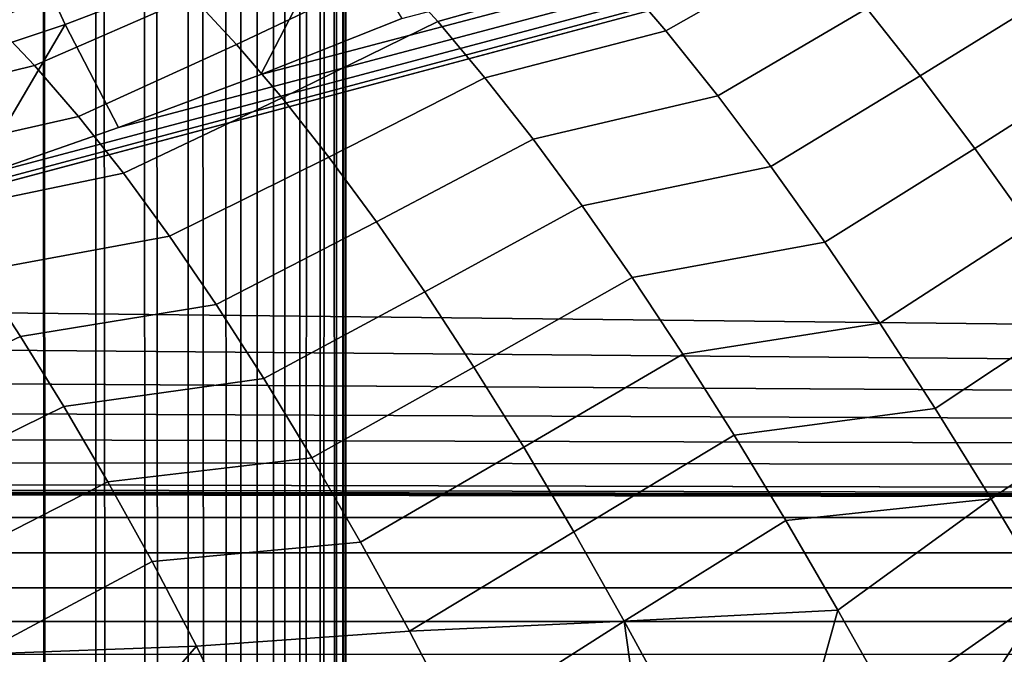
# Model space of a CAD drawing. Header units: metres. Extents: x -109 to 109, y -342 to 66.
# Tile 277 of 512: x 9.61 to 13.81, y -30.11 to -27.41. Entities that reach past the tile are written whole.
import ezdxf

# ---------------------------------------------------------------- set-up
doc = ezdxf.new("R2010")
doc.units = ezdxf.units.M
doc.layers.add('solid_K_24_62_16_000B91', color=7, linetype='CONTINUOUS')

msp = doc.modelspace()

# ---------------------------------------------------------------- linework, layer by layer
at = {"layer": 'solid_K_24_62_16_000B91'}
for points in [[(8.18279, -28.463768, -21), (76.5, -10.245251, -21), (76.5, -29.377958, -21), (7.558463, -28.635883, -21)], [(8.803016, -28.278105, -21), (76.5, -10.245251, -21), (8.18279, -28.463768, -21)], [(9.419072, -28.078913, -21), (76.5, -10.245251, -21), (8.803016, -28.278105, -21)], [(10.030446, -27.866367, -21), (76.5, -10.245251, -21), (9.419072, -28.078913, -21)], [(10.637092, -27.64049, -21), (76.5, -10.245251, -21), (10.030446, -27.866367, -21)], [(11.238592, -27.401428, -21), (76.5, -10.245251, -21), (10.637092, -27.64049, -21)], [(10.844582, -280.827972, 16.713129), (10.908843, -17.944279, -53.28186), (10.960872, -17.912546, -52.787033), (10.930835, -280.669861, 17.30327)], [(10.982695, -280.191437, 19.088673), (10.948922, -17.919851, -50.729233), (10.887935, -17.956974, -50.194012), (10.930835, -280.032318, 19.682556)], [(10.930835, -280.669861, 17.30327), (10.960872, -17.912546, -52.787033), (10.991325, -17.893875, -52.284573), (10.982695, -280.510712, 17.897154)], [(11, -280.351074, 18.492914), (10.985947, -17.897179, -51.256073), (10.948922, -17.919851, -50.729233), (10.982695, -280.191437, 19.088673)], [(10.982695, -280.510712, 17.897154), (10.991325, -17.893875, -52.284573), (10.999851, -17.888636, -51.774437), (11, -280.351074, 18.492914)], [(11, -280.351074, 18.492914), (10.999851, -17.888636, -51.774437), (10.985947, -17.897179, -51.256073)], [(10.724207, -280.984589, 16.128588), (10.835357, -17.988747, -53.769814), (10.908843, -17.944279, -53.28186), (10.844582, -280.827972, 16.713129)], [(10.930835, -280.032318, 19.682556), (10.887935, -17.956974, -50.194012), (10.801971, -18.008814, -49.650349), (10.844582, -279.874207, 20.272697)], [(10.844582, -279.874207, 20.272697), (10.801971, -18.008814, -49.650349), (10.689987, -18.075514, -49.09901), (10.724207, -279.71756, 20.857239)], [(10.724207, -280.984589, 16.128588), (10.740439, -18.04558, -54.250938), (10.835357, -17.988747, -53.769814)], [(10.57009, -281.139252, 15.551485), (10.623857, -18.11446, -54.725742), (10.740439, -18.04558, -54.250938), (10.724207, -280.984589, 16.128588)], [(10.724207, -279.71756, 20.857239), (10.689987, -18.075514, -49.09901), (10.550865, -18.157072, -48.540829), (10.57009, -279.562927, 21.434341)], [(10.57009, -281.139252, 15.551485), (10.485346, -18.194986, -55.194199), (10.623857, -18.11446, -54.725742)], [(10.57009, -279.562927, 21.434341), (10.550865, -18.157072, -48.540829), (10.383665, -18.253206, -47.977547)], [(10.57009, -281.139252, 15.551485), (10.382716, -281.291382, 14.983638), (10.324501, -18.286736, -55.656254), (10.485346, -18.194986, -55.194199)], [(10.57009, -279.562927, 21.434341), (10.383665, -18.253206, -47.977547), (10.187512, -18.363403, -47.411057), (10.382716, -279.410767, 22.00219)], [(10.382716, -281.291382, 14.983638), (10.162675, -281.440582, 14.426831), (10.140794, -18.389244, -56.111851), (10.324501, -18.286736, -55.656254)], [(10.162675, -281.440582, 14.426831), (9.910658, -281.586365, 13.882819), (9.933876, -18.501841, -56.560226), (10.140794, -18.389244, -56.111851)], [(10.382716, -279.410767, 22.00219), (10.187512, -18.363403, -47.411057), (9.962077, -18.486671, -46.844475), (10.162675, -279.261566, 22.558996)], [(9.910658, -281.586365, 13.882819), (9.70314, -18.623884, -57.001068), (9.933876, -18.501841, -56.560226)], [(10.162675, -279.261566, 22.558996), (9.962077, -18.486671, -46.844475), (9.707218, -18.621759, -46.280785), (9.910658, -279.115814, 23.103008)], [(9.910658, -279.115814, 23.103008), (9.707218, -18.621759, -46.280785), (9.423607, -18.766876, -45.724102), (9.627458, -278.973938, 23.632515)], [(9.910658, -281.586365, 13.882819), (9.627458, -281.728241, 13.353312), (9.448371, -18.754421, -57.433189), (9.70314, -18.623884, -57.001068)], [(9.627458, -278.973938, 23.632515), (9.423607, -18.766876, -45.724102), (9.112378, -18.919952, -45.178467), (9.313966, -278.836395, 24.145853)], [(9.627458, -281.728241, 13.353312), (9.313966, -281.865784, 12.839974), (9.169297, -18.892431, -57.855583), (9.448371, -18.754421, -57.433189)], [(10.978919, -26.978184, -21.014477), (9.802436, -27.427565, -21.014477), (9.598619, -26.9813, -21.057917), (10.748264, -26.544283, -21.057917)], [(12.782885, -26.851921, 24.328653), (12.148489, -27.200935, 24.044762), (12.36445, -27.454323, 23.598192), (12.999, -27.093729, 23.885342)], [(9.802436, -27.427565, -21.014477), (8.607627, -27.825668, -21.014477), (8.431271, -27.368555, -21.057917), (9.598619, -26.9813, -21.057917)], [(9.983809, -26.978228, 25.583311), (9.31344, -27.24885, 25.294044), (9.489725, -27.412138, 24.793055), (10.160824, -27.130424, 25.090706)], [(10.637092, -27.64049, -21), (10.030446, -27.866367, -21), (9.802436, -27.427565, -21.014477), (10.978919, -26.978184, -21.014477)], [(11.238592, -27.401428, -21), (10.637092, -27.64049, -21), (10.978919, -26.978184, -21.014477)], [(12.148489, -27.200935, 24.044762), (11.938622, -26.972334, 24.50733), (11.195471, -27.198629, 24.437611), (11.391207, -27.41477, 23.987377)], [(13.843774, -26.983528, 23.729099), (13.2212, -27.358852, 23.458683), (13.448853, -27.646538, 23.049889), (14.072199, -27.260078, 23.321733)], [(11.005497, -27.006456, 24.900988), (10.344117, -27.308502, 24.6092), (10.533175, -27.511963, 24.140137), (11.195471, -27.198629, 24.437611)], [(12.999, -27.093729, 23.885342), (12.36445, -27.454323, 23.598192), (12.585873, -27.731756, 23.168922), (13.2212, -27.358852, 23.458683)], [(10.160824, -27.130424, 25.090706), (9.489725, -27.412138, 24.793055), (9.671799, -27.602396, 24.303787), (10.344117, -27.308502, 24.6092)], [(11.195471, -27.198629, 24.437611), (10.533175, -27.511963, 24.140137), (10.727469, -27.740232, 23.684835), (11.391207, -27.41477, 23.987377)], [(12.36445, -27.454323, 23.598192), (12.148489, -27.200935, 24.044762), (11.391207, -27.41477, 23.987377), (11.592174, -27.654293, 23.55151)], [(14.072199, -27.260078, 23.321733), (13.448853, -27.646538, 23.049889), (13.681314, -27.955965, 22.660122), (14.306087, -27.557798, 22.932808)], [(10.344117, -27.308502, 24.6092), (9.671799, -27.602396, 24.303787), (9.859131, -27.819071, 23.827669), (10.533175, -27.511963, 24.140137)], [(13.2212, -27.358852, 23.458683), (12.585873, -27.731756, 23.168922), (12.81211, -28.032423, 22.758209), (13.448853, -27.646538, 23.049889)], [(9.671799, -27.602396, 24.303787), (9.489725, -27.412138, 24.793055), (8.736136, -27.609797, 24.690086), (8.903507, -27.790945, 24.214977)], [(11.391207, -27.41477, 23.987377), (10.727469, -27.740232, 23.684835), (10.926454, -27.992676, 23.244568), (11.592174, -27.654293, 23.55151)], [(9.419072, -28.078913, -21), (8.803016, -28.278105, -21), (8.607627, -27.825668, -21.014477), (9.802436, -27.427565, -21.014477)], [(10.030446, -27.866367, -21), (9.419072, -28.078913, -21), (9.802436, -27.427565, -21.014477)], [(12.585873, -27.731756, 23.168922), (12.36445, -27.454323, 23.598192), (11.592174, -27.654293, 23.55151), (11.797828, -27.916546, 23.131191)], [(10.533175, -27.511963, 24.140137), (9.859131, -27.819071, 23.827669), (10.051177, -28.061531, 23.366085), (10.727469, -27.740232, 23.684835)], [(14.306087, -27.557798, 22.932808), (13.681314, -27.955965, 22.660122), (13.917918, -28.286259, 22.290495), (14.544791, -27.875864, 22.563404)], [(9.859131, -27.819071, 23.827669), (9.671799, -27.602396, 24.303787), (8.903507, -27.790945, 24.214977), (9.075325, -27.996876, 23.751699)], [(11.592174, -27.654293, 23.55151), (10.926454, -27.992676, 23.244568), (11.129573, -28.268583, 22.820568), (11.797828, -27.916546, 23.131191)], [(13.448853, -27.646538, 23.049889), (12.81211, -28.032423, 22.758209), (13.0425, -28.355446, 22.367254), (13.681314, -27.955965, 22.660122)], [(10.727469, -27.740232, 23.684835), (10.051177, -28.061531, 23.366085), (10.247378, -28.329069, 22.920378), (10.926454, -27.992676, 23.244568)], [(12.81211, -28.032423, 22.758209), (12.585873, -27.731756, 23.168922), (11.797828, -27.916546, 23.131191), (12.007609, -28.200819, 22.727558)], [(10.051177, -28.061531, 23.366085), (9.859131, -27.819071, 23.827669), (9.075325, -27.996876, 23.751699), (9.251126, -28.22703, 23.301504)], [(11.797828, -27.916546, 23.131191), (11.129573, -28.268583, 22.820568), (11.336256, -28.567183, 22.414024), (12.007609, -28.200819, 22.727558)], [(13.681314, -27.955965, 22.660122), (13.0425, -28.355446, 22.367254), (13.276371, -28.699879, 21.997202), (13.917918, -28.286259, 22.290495)], [(10.926454, -27.992676, 23.244568), (10.247378, -28.329069, 22.920378), (10.447164, -28.620911, 22.491844), (11.129573, -28.268583, 22.820568)], [(13.0425, -28.355446, 22.367254), (12.81211, -28.032423, 22.758209), (12.007609, -28.200819, 22.727558), (12.22095, -28.506342, 22.341709)], [(10.247378, -28.329069, 22.920378), (10.051177, -28.061531, 23.366085), (9.251126, -28.22703, 23.301504), (9.430437, -28.480787, 22.865606)], [(12.007609, -28.200819, 22.727558), (11.336256, -28.567183, 22.414024), (11.545924, -28.887638, 22.026075), (12.22095, -28.506342, 22.341709)], [(11.129573, -28.268583, 22.820568), (10.447164, -28.620911, 22.491844), (10.649951, -28.936205, 22.08173), (11.336256, -28.567183, 22.414024)], [(13.917918, -28.286259, 22.290495), (13.276371, -28.699879, 21.997202), (13.513037, -29.064714, 21.649134), (14.157994, -28.636475, 21.942053)], [(10.447164, -28.620911, 22.491844), (10.247378, -28.329069, 22.920378), (9.430437, -28.480787, 22.865606), (9.612771, -28.757462, 22.445183)], [(13.276371, -28.699879, 21.997202), (13.0425, -28.355446, 22.367254), (12.22095, -28.506342, 22.341709), (12.437273, -28.832285, 21.974688)], [(9.430437, -28.480787, 22.865606), (8.717612, -28.797976, 22.526096), (8.894617, -29.092823, 22.099558), (9.612771, -28.757462, 22.445183)], [(12.22095, -28.506342, 22.341709), (11.545924, -28.887638, 22.026075), (11.757992, -29.229053, 21.657806), (12.437273, -28.832285, 21.974688)], [(11.336256, -28.567183, 22.414024), (10.649951, -28.936205, 22.08173), (10.855151, -29.274033, 21.691231), (11.545924, -28.887638, 22.026075)], [(10.649951, -28.936205, 22.08173), (10.447164, -28.620911, 22.491844), (9.612771, -28.757462, 22.445183), (9.797638, -29.056307, 22.041372)], [(7.558463, -28.635883, -21), (76.5, -29.377958, -21), (6.930728, -28.794256, -21)], [(14.157994, -28.636475, 21.942053), (13.513037, -29.064714, 21.649134), (13.751805, -29.448887, 21.324066), (14.400861, -29.005621, 21.615791)], [(13.513037, -29.064714, 21.649134), (13.276371, -28.699879, 21.997202), (12.437273, -28.832285, 21.974688), (12.65599, -29.177765, 21.627491)], [(9.612771, -28.757462, 22.445183), (8.894617, -29.092823, 22.099558), (9.073664, -29.41069, 21.690779), (9.797638, -29.056307, 22.041372)], [(6.930728, -28.794256, -21), (76.5, -29.377958, -21), (6.299693, -28.938868, -21)], [(12.437273, -28.832285, 21.974688), (11.757992, -29.229053, 21.657806), (11.971865, -29.590469, 21.310249), (12.65599, -29.177765, 21.627491)], [(11.545924, -28.887638, 22.026075), (10.855151, -29.274033, 21.691231), (11.062166, -29.633411, 21.321484), (11.757992, -29.229053, 21.657806)], [(6.299693, -28.938868, -21), (76.5, -29.377958, -21), (5.666024, -29.069578, -21)], [(10.855151, -29.274033, 21.691231), (10.649951, -28.936205, 22.08173), (9.797638, -29.056307, 22.041372), (9.984537, -29.376514, 21.655262)], [(14.400861, -29.005621, 21.615791), (13.751805, -29.448887, 21.324066), (13.991979, -29.851273, 21.022951), (14.645825, -29.392645, 21.312635)], [(5.666024, -29.069578, -21), (76.5, -29.377958, -21), (5.0299, -29.186373, -21)], [(9.797638, -29.056307, 22.041372), (9.073664, -29.41069, 21.690779), (9.254245, -29.750675, 21.300911), (9.984537, -29.376514, 21.655262)], [(13.751805, -29.448887, 21.324066), (13.513037, -29.064714, 21.649134), (12.65599, -29.177765, 21.627491), (12.876507, -29.541845, 21.301062)], [(12.65599, -29.177765, 21.627491), (11.971865, -29.590469, 21.310249), (12.186942, -29.970873, 20.984381), (12.876507, -29.541845, 21.301062)], [(5.0299, -29.186373, -21), (76.5, -29.377958, -21), (4.392056, -29.289158, -21)], [(11.757992, -29.229053, 21.657806), (11.062166, -29.633411, 21.321484), (11.270395, -30.013296, 20.97356), (11.971865, -29.590469, 21.310249)], [(4.392056, -29.289158, -21), (76.5, -29.377958, -21), (76.5, -29.529537, -20.993229), (3.752314, -29.377958, -21)], [(11.062166, -29.633411, 21.321484), (10.855151, -29.274033, 21.691231), (9.984537, -29.376514, 21.655262), (10.172964, -29.71722, 21.287897)], [(76.5, -29.529537, -20.993229), (2.49843, -29.40057, -20.999849), (3.752314, -29.377958, -21)], [(9.984537, -29.376514, 21.655262), (9.254245, -29.750675, 21.300911), (9.435848, -30.11182, 20.931061), (10.172964, -29.71722, 21.287897)], [(0, -29.418549, -20.999516), (76.5, -29.529537, -20.993229), (-76.5, -29.529537, -20.993229)], [(76.5, -29.529537, -20.993229), (0, -29.418549, -20.999516), (1.24829, -29.41407, -20.999617)], [(76.5, -29.529537, -20.993229), (1.24829, -29.41407, -20.999617), (1.859726, -29.4086, -20.999723)], [(76.5, -29.529537, -20.993229), (1.859726, -29.4086, -20.999723), (2.49843, -29.40057, -20.999849)], [(13.751805, -29.448887, 21.324066), (12.876507, -29.541845, 21.301062), (13.098227, -29.923536, 20.996281)], [(13.751805, -29.448887, 21.324066), (13.098227, -29.923536, 20.996281), (13.321265, -30.321022, 20.714437), (13.991979, -29.851273, 21.022951)], [(76.5, -29.529537, -20.993229), (76.5, -29.680058, -20.972942), (-76.5, -29.680058, -20.972942), (-76.5, -29.529537, -20.993229)], [(13.098227, -29.923536, 20.996281), (12.876507, -29.541845, 21.301062), (12.186942, -29.970873, 20.984381)], [(12.186942, -29.970873, 20.984381), (11.971865, -29.590469, 21.310249), (11.270395, -30.013296, 20.97356)], [(11.270395, -30.013296, 20.97356), (11.062166, -29.633411, 21.321484), (10.172964, -29.71722, 21.287897), (10.36241, -30.077505, 20.940268)], [(76.5, -29.680058, -20.972942), (76.5, -29.828165, -20.939302), (-76.5, -29.828165, -20.939302), (-76.5, -29.680058, -20.972942)], [(10.36241, -30.077505, 20.940268), (10.172964, -29.71722, 21.287897), (9.435848, -30.11182, 20.931061)], [(76.5, -29.828165, -20.939302), (76.5, -29.972681, -20.892578), (-76.5, -29.972681, -20.892578), (-76.5, -29.828165, -20.939302)], [(13.991979, -29.851273, 21.022951), (13.321265, -30.321022, 20.714437), (13.702724, -30.300179, 20.728113)], [(13.991979, -29.851273, 21.022951), (13.702724, -30.300179, 20.728113), (14.23455, -30.270041, 20.747131)], [(12.186942, -29.970873, 20.984381), (12.403561, -30.368479, 20.681618), (12.981907, -30.338993, 20.70229), (13.098227, -29.923536, 20.996281)], [(13.098227, -29.923536, 20.996281), (12.981907, -30.338993, 20.70229), (13.321265, -30.321022, 20.714437)], [(76.5, -29.972681, -20.892578), (76.5, -30.11245, -20.833141), (-76.5, -30.11245, -20.833141), (-76.5, -29.972681, -20.892578)], [(11.270395, -30.013296, 20.97356), (11.47903, -30.412685, 20.64883), (11.49601, -30.411907, 20.649426), (12.186942, -29.970873, 20.984381)], [(12.186942, -29.970873, 20.984381), (11.49601, -30.411907, 20.649426), (12.243203, -30.376413, 20.675896)], [(12.186942, -29.970873, 20.984381), (12.243203, -30.376413, 20.675896), (12.403561, -30.368479, 20.681618)], [(10.36241, -30.077505, 20.940268), (10.545005, -30.453344, 20.616642), (11.47903, -30.412685, 20.64883), (11.270395, -30.013296, 20.97356)], [(9.435848, -30.11182, 20.931061), (9.605879, -30.490555, 20.585354), (10.015327, -30.474766, 20.598852), (10.36241, -30.077505, 20.940268)], [(10.36241, -30.077505, 20.940268), (10.015327, -30.474766, 20.598852), (10.545005, -30.453344, 20.616642)]]:
    msp.add_3dface(points, dxfattribs=at)

doc.saveas('drawing.dxf')
